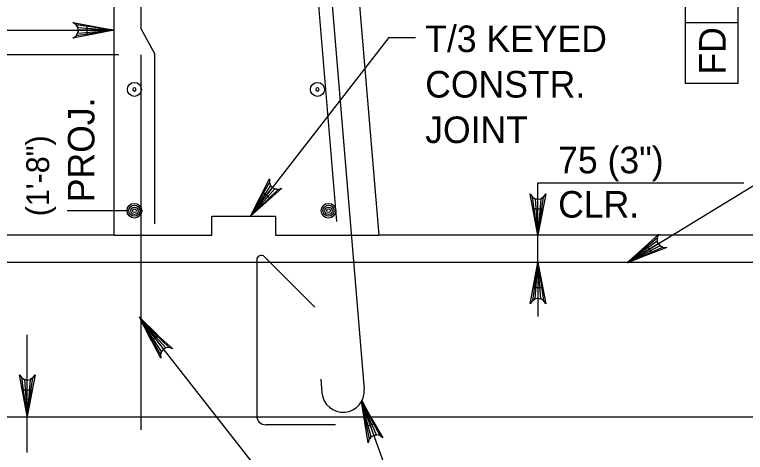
# Model space of a CAD drawing. Extents: x 634540 to 640306, y 296059 to 300275.
# Drawn here: x 639110.9 to 639193.4, y 296414.7 to 296464.1 of the extents above; entities that cross this region are included whole.
import ezdxf

# ---------------------------------------------------------------- set-up
doc = ezdxf.new("R2010")
doc.units = 0
for name, color, linetype in [('3', 7, 'Continuous'), ('4', 7, 'Continuous'), ('5', 7, 'Continuous'), ('6', 7, 'Continuous'), ('7', 7, 'Continuous'), ('9', 7, 'Continuous')]:
    doc.layers.add(name, color=color, linetype=linetype)

# ---------------------------------------------------------------- blocks, each defined once
blk = doc.blocks.new('B')
at = {"layer": '3'}
blk.add_circle((0, 0), 0.16, dxfattribs=at)
for start, end in [(0, 180), (180, 0)]:
    blk.add_arc((0, 0), 0.0391, start, end, dxfattribs=at)

msp = doc.modelspace()

# ---------------------------------------------------------------- linework, layer by layer
at = {"layer": '4'}
for p, q in [((639186.671, 296456.328), (639186.671, 296491.63)), ((639192.578, 296491.63), (639192.578, 296456.328)), ((639192.578, 296463.172), (639186.671, 296463.172)), ((639091.284, 296462.349), (639122.181, 296462.349)), ((639137.563, 296441.369), (639153.234, 296461.522)), ((639153.234, 296461.522), (639156.187, 296461.522)), ((639122.693, 296459.585), (639108.884, 296459.585)), ((639192.578, 296456.328), (639186.671, 296456.328)), ((639180.143, 296436.13), (639199.35, 296447.894)), ((639170.025, 296436.129), (639170.025, 296445.105)), ((639170.025, 296445.105), (639193.28, 296445.105)), ((639123.707, 296441.967), (639116.872, 296441.967)), ((639123.707, 296441.967), (639117.124, 296441.967)), ((639170.025, 296432.987), (639170.025, 296430.035)), ((639125.246, 296429.518), (639154.822, 296391.783)), ((639150.116, 296420.422), (639154.776, 296407.459))]:
    msp.add_line(p, q, dxfattribs=at)
for points in [[(639122.181, 296462.349), (639117.52, 296461.476), (639117.879, 296461.724), (639118.064, 296462.037), (639118.118, 296462.349), (639118.064, 296462.662), (639117.879, 296462.974), (639117.52, 296463.222), (639122.181, 296462.349), (639117.879, 296462.974), (639118.064, 296462.662), (639122.181, 296462.349), (639118.118, 296462.349), (639118.064, 296462.037), (639122.181, 296462.349), (639117.879, 296461.724)], [(639137.563, 296441.369), (639139.734, 296445.584), (639139.711, 296445.148), (639139.842, 296444.811), (639140.057, 296444.575), (639140.336, 296444.427), (639140.696, 296444.382), (639141.113, 296444.511), (639137.563, 296441.369), (639140.696, 296444.382), (639140.336, 296444.427), (639137.563, 296441.369), (639140.057, 296444.575), (639139.842, 296444.811), (639137.563, 296441.369), (639139.711, 296445.148)], [(639170.025, 296439.198), (639169.152, 296443.859), (639169.4, 296443.5), (639169.712, 296443.315), (639170.025, 296443.261), (639170.337, 296443.315), (639170.65, 296443.5), (639170.898, 296443.859), (639170.025, 296439.198), (639170.65, 296443.5), (639170.337, 296443.315), (639170.025, 296439.198), (639170.025, 296443.261), (639169.712, 296443.315), (639170.025, 296439.198), (639169.4, 296443.5)], [(639180.144, 296436.129), (639183.663, 296439.308), (639183.486, 296438.908), (639183.49, 296438.546), (639183.609, 296438.25), (639183.817, 296438.013), (639184.138, 296437.844), (639184.576, 296437.819), (639180.144, 296436.129), (639184.138, 296437.844), (639183.817, 296438.013), (639180.144, 296436.129), (639183.609, 296438.25), (639183.49, 296438.546), (639180.144, 296436.129), (639183.486, 296438.908)], [(639170.025, 296436.129), (639170.898, 296431.468), (639170.65, 296431.827), (639170.337, 296432.012), (639170.025, 296432.066), (639169.712, 296432.012), (639169.4, 296431.827), (639169.152, 296431.468), (639170.025, 296436.129), (639169.4, 296431.827), (639169.712, 296432.012), (639170.025, 296436.129), (639170.025, 296432.066), (639170.337, 296432.012), (639170.025, 296436.129), (639170.65, 296431.827)], [(639125.246, 296429.518), (639128.808, 296426.389), (639128.392, 296426.518), (639128.031, 296426.472), (639127.752, 296426.32), (639127.54, 296426.085), (639127.408, 296425.747), (639127.433, 296425.312), (639125.246, 296429.518), (639127.408, 296425.747), (639127.54, 296426.085), (639125.246, 296429.518), (639127.752, 296426.32), (639128.031, 296426.472), (639125.246, 296429.518), (639128.392, 296426.518)], [(639112.37, 296418.778), (639111.497, 296423.439), (639111.745, 296423.081), (639112.058, 296422.895), (639112.37, 296422.841), (639112.683, 296422.895), (639112.995, 296423.081), (639113.243, 296423.439), (639112.37, 296418.778), (639112.995, 296423.081), (639112.683, 296422.895), (639112.37, 296418.778), (639112.37, 296422.841), (639112.058, 296422.895), (639112.37, 296418.778), (639111.745, 296423.081)], [(639150.116, 296420.422), (639152.516, 296416.332), (639152.159, 296416.587), (639151.803, 296416.655), (639151.491, 296416.599), (639151.214, 296416.443), (639150.982, 296416.164), (639150.87, 296415.741), (639150.116, 296420.422), (639150.982, 296416.164), (639151.214, 296416.443), (639150.116, 296420.422), (639151.491, 296416.599), (639151.803, 296416.655), (639150.116, 296420.422), (639152.159, 296416.587)]]:
    msp.add_lwpolyline(points, dxfattribs=at)
for points in [[(639119.133, 296461.857), (639119.133, 296462.841), (639122.087, 296462.349)], [(639139.763, 296443.398), (639138.986, 296444.002), (639137.563, 296441.369)], [(639170.517, 296442.15), (639169.531, 296442.15), (639170.025, 296439.198)], [(639182.865, 296437.217), (639182.35, 296438.056), (639180.09, 296436.094)], [(639170.517, 296433.25), (639169.531, 296433.25), (639170.025, 296436.204)], [(639126.358, 296427.3), (639127.152, 296427.881), (639125.01, 296429.971)], [(639150.603, 296417.612), (639151.536, 296417.924), (639150.13, 296420.566)]]:
    msp.add_lwpolyline(points, close=True, dxfattribs=at)
at = {"layer": '5'}
for p, q in [((639122.087, 296462.349), (639122.087, 296462.349)), ((639122.087, 296439.198), (639122.087, 296439.198))]:
    msp.add_line(p, q, dxfattribs=at)
at = {"layer": '6'}
for p, q in [((639145.267, 296483.606), (639150.418, 296421.801)), ((639143.747, 296483.352), (639147.297, 296440.744)), ((639125.246, 296462.514), (639125.246, 296480.139)), ((639126.783, 296459.674), (639125.246, 296462.514)), ((639126.783, 296440.488), (639126.783, 296459.674)), ((639125.246, 296417.216), (639125.246, 296459.584)), ((639144.851, 296431.077), (639139.146, 296436.781)), ((639202.478, 296436.129), (639094.644, 296436.129)), ((639138.271, 296436.419), (639138.271, 296418.828)), ((639112.37, 296414.678), (639112.37, 296427.954)), ((639145.511, 296422.937), (639145.638, 296421.403)), ((639094.636, 296418.697), (639202.487, 296418.697)), ((639147.151, 296417.801), (639139.296, 296417.801))]:
    msp.add_line(p, q, dxfattribs=at)
msp.add_lwpolyline([(639111.878, 296421.733), (639112.862, 296421.733), (639112.37, 296418.778)], close=True, dxfattribs=at)
for centre, radius in [((639124.468, 296441.967), 0.833), ((639124.468, 296441.967), 0.625), ((639124.468, 296441.967), 0.417), ((639146.382, 296441.967), 0.833), ((639146.382, 296441.967), 0.625), ((639146.382, 296441.967), 0.417), ((639124.468, 296441.967), 0.208), ((639146.382, 296441.967), 0.208)]:
    msp.add_circle(centre, radius, dxfattribs=at)
for centre, radius, start, end in [((639138.782, 296436.419), 0.512, 45, 180), ((639148.028, 296421.603), 2.398, 184.76364, 4.76364), ((639139.295, 296418.828), 1.026, 180, 270)]:
    msp.add_arc(centre, radius, start, end, dxfattribs=at)
at = {"layer": '7'}
msp.add_lwpolyline([(639122.181, 296439.206), (639133.213, 296439.206), (639133.213, 296441.369), (639140.405, 296441.369), (639140.405, 296439.206), (639152.055, 296439.206)], dxfattribs=at)
at = {"layer": '9'}
for p, q in [((639122.181, 296439.206), (639122.181, 296575.461)), ((639140.701, 296575.463), (639152.055, 296439.206)), ((639122.181, 296439.206), (639091.421, 296439.206)), ((639205.699, 296439.206), (639152.055, 296439.206))]:
    msp.add_line(p, q, dxfattribs=at)

# ---------------------------------------------------------------- block references
at = {"layer": '3', "xscale": 4.921475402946, "yscale": 4.921475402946, "rotation": 90}
for p in [(639124.467, 296455.674), (639145.126, 296455.674)]:
    msp.add_blockref('B', p, dxfattribs=at)

# ---------------------------------------------------------------- texts
at = {"layer": '3'}
for s, height, p in [('PROJ.', 3.0001, (639119.958, 296442.936)), ('(1\'-8")', 2.5722, (639114.835, 296441.342))]:
    msp.add_text(s, height=height, rotation=90, dxfattribs=at).set_placement(p)
for s, p in [('75 (3")', (639172.306, 296446.192)), ('CLR.', (639172.306, 296441.192))]:
    msp.add_text(s, height=3.0001, dxfattribs=at).set_placement(p)
at = {"layer": '4'}
for s, p in [('T/3 KEYED', (639157.299, 296459.886)), ('CONSTR.', (639157.299, 296454.751)), ('JOINT', (639157.299, 296449.613))]:
    msp.add_text(s, height=3.0001, dxfattribs=at).set_placement(p)
msp.add_text('FD', height=3.0001, rotation=90, dxfattribs=at).set_placement((639191.222, 296457.357))

doc.saveas('drawing.dxf')
